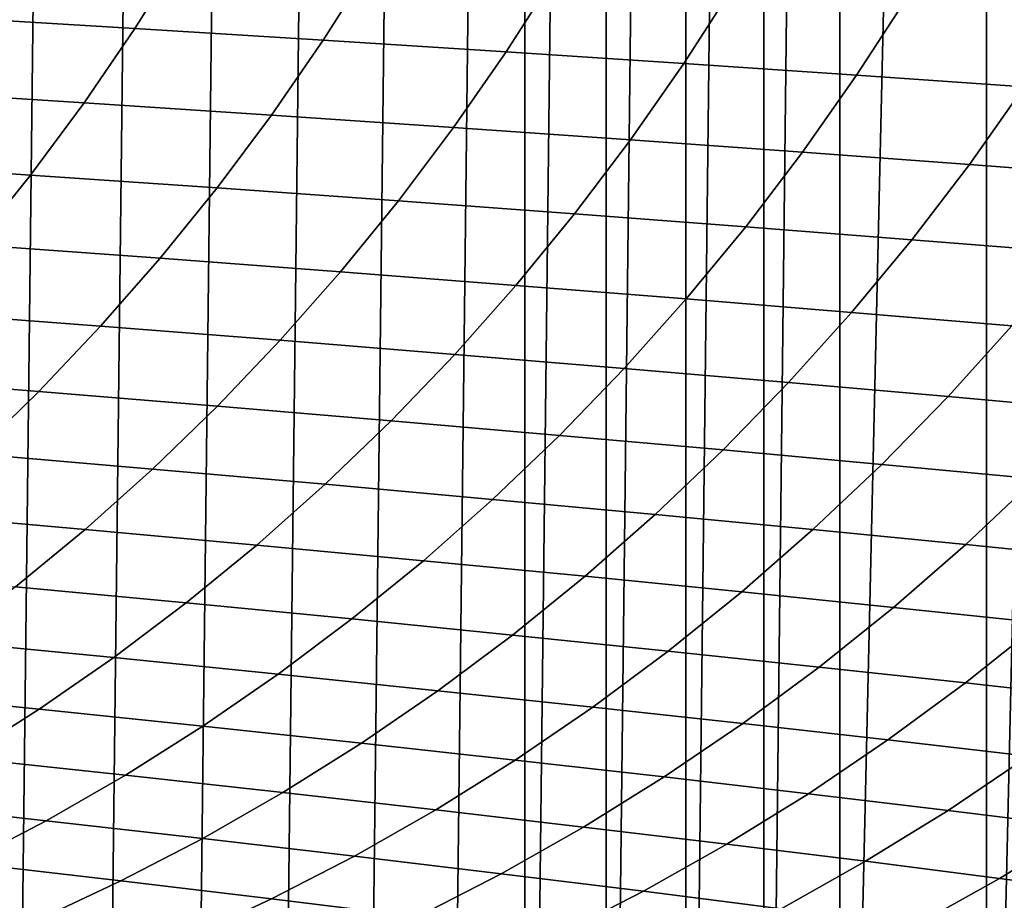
# Model space of a CAD drawing. Header units: metres. Extents: x -240 to 45, y -77 to 27.
# Tile 961 of 1056: x 15.19 to 20.72, y -12.7 to -7.75. Entities that reach past the tile are written whole.
import ezdxf

# ---------------------------------------------------------------- set-up
doc = ezdxf.new("R2010")
doc.units = ezdxf.units.M
doc.layers.add('solid_102011X2', color=7, linetype='CONTINUOUS')

msp = doc.modelspace()

# ---------------------------------------------------------------- linework, layer by layer
at = {"layer": 'solid_102011X2'}
for points in [[(15.603402, 21.91884), (15.093101, -22.261625), (14.574244, -22.593454), (15.092773, 22.261827)], [(16.105583, 21.56492), (15.603707, -21.918644), (15.093101, -22.261625), (15.603402, 21.91884)], [(16.599087, 21.2003), (16.105873, -21.56472), (15.603707, -21.918644), (16.105583, 21.56492)], [(17.083908, 20.824984), (16.599386, -21.200077), (16.105873, -21.56472), (16.599087, 21.2003)], [(17.559605, 20.439386), (17.084232, -20.824722), (16.599386, -21.200077), (17.083908, 20.824984)], [(18.02627, 20.043415), (17.559959, -20.439081), (17.084232, -20.824722), (17.559605, 20.439386)], [(18.02627, 20.043415), (18.026667, -20.043058), (17.559959, -20.439081)], [(18.02627, 20.043415), (18.483433, 19.637545), (18.026667, -20.043058)], [(18.483433, 19.637545), (18.483868, -19.637136), (18.026667, -20.043058)], [(18.483433, 19.637545), (18.931114, 19.221745), (18.483868, -19.637136)], [(18.931114, 19.221745), (18.931587, -19.221283), (18.483868, -19.637136)], [(18.931114, 19.221745), (19.36895, 18.7964), (18.931587, -19.221283)], [(19.36895, 18.7964), (19.369459, -18.795889), (18.931587, -19.221283)], [(19.36895, 18.7964), (19.7966, 18.361864), (19.369459, -18.795889)], [(19.7966, 18.361864), (19.79714, -18.361301), (19.369459, -18.795889)], [(19.7966, 18.361864), (20.620756, 17.465931), (19.79714, -18.361301)], [(20.620756, 17.465931), (20.621334, -17.465282), (19.79714, -18.361301)], [(20.620756, 17.465931), (21.401747, 16.53618), (20.621334, -17.465282)], [(21.401747, 16.53618), (21.402327, -16.535473), (20.621334, -17.465282)], [(15.01448, -7.30738, 318.093079), (14.747713, -7.733895, 317.956848), (15.8347, -7.799677, 315.984924), (16.105751, -7.369534, 316.11853)], [(16.105751, -7.369534, 316.11853), (15.8347, -7.799677, 315.984924), (16.892244, -7.865522, 314.000427), (17.167511, -7.431748, 314.131378)], [(17.167511, -7.431748, 314.131378), (16.892244, -7.865522, 314.000427), (17.920563, -7.931373, 312.004333), (18.199978, -7.493967, 312.132629)], [(18.199978, -7.493967, 312.132629), (17.920563, -7.931373, 312.004333), (18.91987, -7.99717, 309.997742), (19.203365, -7.556135, 310.123322)], [(19.203365, -7.556135, 310.123322), (18.91987, -7.99717, 309.997742), (19.890385, -8.062858, 307.981659), (20.177893, -7.618199, 308.104523)], [(20.177893, -7.618199, 308.104523), (19.890385, -8.062858, 307.981659), (20.832335, -8.128378, 305.957062), (21.123785, -7.680107, 306.077179)], [(14.747713, -7.733895, 317.956848), (14.466029, -8.14847, 317.812988), (15.548491, -8.217778, 315.843872), (15.8347, -7.799677, 315.984924)], [(15.8347, -7.799677, 315.984924), (15.548491, -8.217778, 315.843872), (16.601583, -8.287154, 313.862152), (16.892244, -7.865522, 314.000427)], [(16.892244, -7.865522, 314.000427), (16.601583, -8.287154, 313.862152), (17.625523, -8.356535, 311.868896), (17.920563, -7.931373, 312.004333)], [(17.920563, -7.931373, 312.004333), (17.625523, -8.356535, 311.868896), (18.620523, -8.425859, 309.865143), (18.91987, -7.99717, 309.997742)], [(18.91987, -7.99717, 309.997742), (18.620523, -8.425859, 309.865143), (19.586803, -8.495069, 307.851929), (19.890385, -8.062858, 307.981659)], [(19.890385, -8.062858, 307.981659), (19.586803, -8.495069, 307.851929), (20.524588, -8.564101, 305.830231), (20.832335, -8.128378, 305.957062)], [(20.832335, -8.128378, 305.957062), (20.524588, -8.564101, 305.830231), (21.434227, -8.632932, 303.800629), (21.746067, -8.193707, 303.92453)], [(14.466029, -8.14847, 317.812988), (14.169867, -8.550463, 317.661743), (15.247572, -8.623191, 315.695557), (15.548491, -8.217778, 315.843872)], [(15.548491, -8.217778, 315.843872), (15.247572, -8.623191, 315.695557), (16.295982, -8.695989, 313.716797), (16.601583, -8.287154, 313.862152)], [(16.601583, -8.287154, 313.862152), (16.295982, -8.695989, 313.716797), (17.315317, -8.768793, 311.726501), (17.625523, -8.356535, 311.868896)], [(17.625523, -8.356535, 311.868896), (17.315317, -8.768793, 311.726501), (18.30579, -8.841538, 309.725739), (18.620523, -8.425859, 309.865143)], [(18.620523, -8.425859, 309.865143), (18.30579, -8.841538, 309.725739), (19.267614, -8.914161, 307.715546), (19.586803, -8.495069, 307.851929)], [(19.586803, -8.495069, 307.851929), (19.267614, -8.914161, 307.715546), (20.201021, -8.9866, 305.696899), (20.524588, -8.564101, 305.830231)], [(14.169867, -8.550463, 317.661743), (13.859672, -8.939244, 317.503326), (14.932395, -9.01528, 315.540192), (15.247572, -8.623191, 315.695557)], [(20.524588, -8.564101, 305.830231), (20.201021, -8.9866, 305.696899), (21.106358, -9.058826, 303.670349), (21.434227, -8.632932, 303.800629)], [(15.247572, -8.623191, 315.695557), (14.932395, -9.01528, 315.540192), (15.975904, -9.091389, 313.564545), (16.295982, -8.695989, 313.716797)], [(16.295982, -8.695989, 313.716797), (15.975904, -9.091389, 313.564545), (16.990416, -9.167503, 311.577362), (17.315317, -8.768793, 311.726501)], [(17.315317, -8.768793, 311.726501), (16.990416, -9.167503, 311.577362), (17.976143, -9.243556, 309.579712), (18.30579, -8.841538, 309.725739)], [(18.30579, -8.841538, 309.725739), (17.976143, -9.243556, 309.579712), (18.933304, -9.319482, 307.572662), (19.267614, -8.914161, 307.715546)], [(19.267614, -8.914161, 307.715546), (18.933304, -9.319482, 307.572662), (19.862125, -9.395214, 305.55722), (20.201021, -8.9866, 305.696899)], [(14.932395, -9.01528, 315.540192), (14.603453, -9.393451, 315.378082), (15.641845, -9.472753, 313.40564), (15.975904, -9.091389, 313.564545)], [(20.201021, -8.9866, 305.696899), (19.862125, -9.395214, 305.55722), (20.762953, -9.470725, 303.533905), (21.106358, -9.058826, 303.670349)], [(15.975904, -9.091389, 313.564545), (15.641845, -9.472753, 313.40564), (16.651323, -9.55206, 311.421692), (16.990416, -9.167503, 311.577362)], [(16.990416, -9.167503, 311.577362), (16.651323, -9.55206, 311.421692), (17.632101, -9.631304, 309.427338), (17.976143, -9.243556, 309.579712)], [(17.976143, -9.243556, 309.579712), (17.632101, -9.631304, 309.427338), (18.584393, -9.710415, 307.423584), (18.933304, -9.319482, 307.572662)], [(18.933304, -9.319482, 307.572662), (18.584393, -9.710415, 307.423584), (19.508429, -9.789325, 305.411469), (19.862125, -9.395214, 305.55722)], [(14.603453, -9.393451, 315.378082), (14.26125, -9.757114, 315.209442), (15.29432, -9.839487, 313.240326), (15.641845, -9.472753, 313.40564)], [(19.862125, -9.395214, 305.55722), (19.508429, -9.789325, 305.411469), (20.404552, -9.868003, 303.39151), (20.762953, -9.470725, 303.533905)], [(15.641845, -9.472753, 313.40564), (15.29432, -9.839487, 313.240326), (16.298561, -9.921866, 311.259766), (16.651323, -9.55206, 311.421692)], [(20.762953, -9.470725, 303.533905), (20.404552, -9.868003, 303.39151), (21.273191, -9.94644, 301.364014), (21.636215, -9.546004, 301.503021)], [(16.651323, -9.55206, 311.421692), (16.298561, -9.921866, 311.259766), (17.274189, -10.004178, 309.268829), (17.632101, -9.631304, 309.427338)], [(17.632101, -9.631304, 309.427338), (17.274189, -10.004178, 309.268829), (18.221418, -10.086351, 307.268494), (18.584393, -9.710415, 307.423584)], [(18.584393, -9.710415, 307.423584), (18.221418, -10.086351, 307.268494), (19.140474, -10.168317, 305.259827), (19.508429, -9.789325, 305.411469)], [(14.26125, -9.757114, 315.209442), (13.90631, -10.105703, 315.034515), (14.93386, -10.191019, 313.068909), (15.29432, -9.839487, 313.240326)], [(19.508429, -9.789325, 305.411469), (19.140474, -10.168317, 305.259827), (20.031706, -10.250041, 303.243378), (20.404552, -9.868003, 303.39151)], [(15.29432, -9.839487, 313.240326), (14.93386, -10.191019, 313.068909), (15.932671, -10.276341, 311.091827), (16.298561, -9.921866, 311.259766)], [(20.404552, -9.868003, 303.39151), (20.031706, -10.250041, 303.243378), (20.895536, -10.331514, 301.219421), (21.273191, -9.94644, 301.364014)], [(16.298561, -9.921866, 311.259766), (15.932671, -10.276341, 311.091827), (16.902956, -10.361595, 309.104401), (17.274189, -10.004178, 309.268829)], [(17.274189, -10.004178, 309.268829), (16.902956, -10.361595, 309.104401), (17.844933, -10.446704, 307.107635), (18.221418, -10.086351, 307.268494)], [(18.221418, -10.086351, 307.268494), (17.844933, -10.446704, 307.107635), (18.758825, -10.531598, 305.10257), (19.140474, -10.168317, 305.259827)], [(19.140474, -10.168317, 305.259827), (18.758825, -10.531598, 305.10257), (19.644981, -10.616242, 303.089752), (20.031706, -10.250041, 303.243378)], [(14.93386, -10.191019, 313.068909), (14.561037, -10.526818, 312.891571), (15.554231, -10.614952, 310.918121), (15.932671, -10.276341, 311.091827)], [(15.932671, -10.276341, 311.091827), (15.554231, -10.614952, 310.918121), (16.518991, -10.703015, 308.934326), (16.902956, -10.361595, 309.104401)], [(20.031706, -10.250041, 303.243378), (19.644981, -10.616242, 303.089752), (20.503824, -10.700627, 301.069427), (20.895536, -10.331514, 301.219421)], [(20.895536, -10.331514, 301.219421), (20.503824, -10.700627, 301.069427), (21.335779, -10.784742, 299.041901), (21.732391, -10.412728, 299.188202)], [(16.902956, -10.361595, 309.104401), (16.518991, -10.703015, 308.934326), (17.455534, -10.79093, 306.941254), (17.844933, -10.446704, 307.107635)], [(17.844933, -10.446704, 307.107635), (17.455534, -10.79093, 306.941254), (18.364086, -10.878621, 304.939911), (18.758825, -10.531598, 305.10257)], [(14.561037, -10.526818, 312.891571), (14.176415, -10.846359, 312.708649), (15.163814, -10.937169, 310.738922), (15.554231, -10.614952, 310.918121)], [(18.758825, -10.531598, 305.10257), (18.364086, -10.878621, 304.939911), (19.244993, -10.966054, 302.930817), (19.644981, -10.616242, 303.089752)], [(15.554231, -10.614952, 310.918121), (15.163814, -10.937169, 310.738922), (16.122875, -11.027905, 308.758911), (16.518991, -10.703015, 308.934326)], [(19.644981, -10.616242, 303.089752), (19.244993, -10.966054, 302.930817), (20.098677, -11.05322, 300.914307), (20.503824, -10.700627, 301.069427)], [(16.518991, -10.703015, 308.934326), (16.122875, -11.027905, 308.758911), (17.053814, -11.118489, 306.769623), (17.455534, -10.79093, 306.941254)], [(20.503824, -10.700627, 301.069427), (20.098677, -11.05322, 300.914307), (20.925564, -11.140106, 298.890564), (21.335779, -10.784742, 299.041901)], [(17.455534, -10.79093, 306.941254), (17.053814, -11.118489, 306.769623), (17.956856, -11.208842, 304.772095), (18.364086, -10.878621, 304.939911)], [(18.364086, -10.878621, 304.939911), (17.956856, -11.208842, 304.772095), (18.832346, -11.29893, 302.766876), (19.244993, -10.966054, 302.930817)], [(15.163814, -10.937169, 310.738922), (14.762018, -11.242487, 310.554535), (15.715214, -11.335757, 308.578369), (16.122875, -11.027905, 308.758911)], [(19.244993, -10.966054, 302.930817), (18.832346, -11.29893, 302.766876), (19.68071, -11.388741, 300.754272), (20.098677, -11.05322, 300.914307)], [(16.122875, -11.027905, 308.758911), (15.715214, -11.335757, 308.578369), (16.640385, -11.428869, 306.592987), (17.053814, -11.118489, 306.769623)], [(20.098677, -11.05322, 300.914307), (19.68071, -11.388741, 300.754272), (20.502367, -11.478266, 298.734467), (20.925564, -11.140106, 298.890564)], [(17.053814, -11.118489, 306.769623), (16.640385, -11.428869, 306.592987), (17.537756, -11.521745, 304.599426), (17.956856, -11.208842, 304.772095)], [(20.925564, -11.140106, 298.890564), (20.502367, -11.478266, 298.734467), (21.297741, -11.567492, 296.707764), (21.726072, -11.226706, 296.859924)], [(17.956856, -11.208842, 304.772095), (17.537756, -11.521745, 304.599426), (18.407675, -11.614347, 302.598175), (18.832346, -11.29893, 302.766876)], [(14.762018, -11.242487, 310.554535), (14.349472, -11.530447, 310.365204), (15.296645, -11.626106, 308.393005), (15.715214, -11.335757, 308.578369)], [(15.715214, -11.335757, 308.578369), (15.296645, -11.626106, 308.393005), (16.215895, -11.721603, 306.411652), (16.640385, -11.428869, 306.592987)], [(18.832346, -11.29893, 302.766876), (18.407675, -11.614347, 302.598175), (19.250561, -11.706666, 300.589569), (19.68071, -11.388741, 300.754272)], [(19.68071, -11.388741, 300.754272), (19.250561, -11.706666, 300.589569), (20.066837, -11.798689, 298.573822), (20.502367, -11.478266, 298.734467)], [(16.640385, -11.428869, 306.592987), (16.215895, -11.721603, 306.411652), (17.107445, -11.816858, 304.422119), (17.537756, -11.521745, 304.599426)], [(20.502367, -11.478266, 298.734467), (20.066837, -11.798689, 298.573822), (20.856924, -11.890407, 296.551208), (21.297741, -11.567492, 296.707764)], [(14.349472, -11.530447, 310.365204), (13.926814, -11.800598, 310.171204), (14.867818, -11.898499, 308.203125), (15.296645, -11.626106, 308.393005)], [(17.537756, -11.521745, 304.599426), (17.107445, -11.816858, 304.422119), (17.97164, -11.911833, 302.424988), (18.407675, -11.614347, 302.598175)], [(18.407675, -11.614347, 302.598175), (17.97164, -11.911833, 302.424988), (18.808903, -12.006516, 300.420471), (19.250561, -11.706666, 300.589569)], [(15.296645, -11.626106, 308.393005), (14.867818, -11.898499, 308.203125), (15.781, -11.996234, 306.225861), (16.215895, -11.721603, 306.411652)], [(16.215895, -11.721603, 306.411652), (15.781, -11.996234, 306.225861), (16.666584, -12.09372, 304.240479), (17.107445, -11.816858, 304.422119)], [(19.250561, -11.706666, 300.589569), (18.808903, -12.006516, 300.420471), (19.619656, -12.100897, 298.408875), (20.066837, -11.798689, 298.573822)], [(17.107445, -11.816858, 304.422119), (16.666584, -12.09372, 304.240479), (17.52492, -12.190921, 302.247528), (17.97164, -11.911833, 302.424988)], [(20.066837, -11.798689, 298.573822), (19.619656, -12.100897, 298.408875), (20.404316, -12.194963, 296.390442), (20.856924, -11.890407, 296.551208)], [(20.856924, -11.890407, 296.551208), (20.404316, -12.194963, 296.390442), (21.163309, -12.288706, 294.365417), (21.621246, -11.981809, 294.521973)], [(14.867818, -11.898499, 308.203125), (14.429386, -12.152507, 308.008972), (15.336365, -12.252329, 306.035919), (15.781, -11.996234, 306.225861)], [(17.97164, -11.911833, 302.424988), (17.52492, -12.190921, 302.247528), (18.356421, -12.287822, 300.247253), (18.808903, -12.006516, 300.420471)], [(15.781, -11.996234, 306.225861), (15.336365, -12.252329, 306.035919), (16.215853, -12.351896, 304.054779), (16.666584, -12.09372, 304.240479)], [(18.808903, -12.006516, 300.420471), (18.356421, -12.287822, 300.247253), (19.161512, -12.384414, 298.239899), (19.619656, -12.100897, 298.408875)], [(16.666584, -12.09372, 304.240479), (16.215853, -12.351896, 304.054779), (17.068193, -12.451172, 302.066101), (17.52492, -12.190921, 302.247528)], [(19.619656, -12.100897, 298.408875), (19.161512, -12.384414, 298.239899), (19.940615, -12.480684, 296.225739), (20.404316, -12.194963, 296.390442)], [(14.429386, -12.152507, 308.008972), (13.982031, -12.387751, 307.810883), (14.882681, -12.489506, 305.842102), (15.336365, -12.252329, 306.035919)], [(17.52492, -12.190921, 302.247528), (17.068193, -12.451172, 302.066101), (17.893805, -12.550141, 300.07016), (18.356421, -12.287822, 300.247253)], [(20.404316, -12.194963, 296.390442), (19.940615, -12.480684, 296.225739), (20.694145, -12.576623, 294.205017), (21.163309, -12.288706, 294.365417)], [(15.336365, -12.252329, 306.035919), (14.882681, -12.489506, 305.842102), (15.755946, -12.591002, 303.865295), (16.215853, -12.351896, 304.054779)], [(18.356421, -12.287822, 300.247253), (17.893805, -12.550141, 300.07016), (18.69311, -12.648795, 298.067139), (19.161512, -12.384414, 298.239899)], [(21.163309, -12.288706, 294.365417), (20.694145, -12.576623, 294.205017), (21.422529, -12.672218, 292.177948), (21.897053, -12.382113, 292.334045)], [(16.215853, -12.351896, 304.054779), (15.755946, -12.591002, 303.865295), (16.602171, -12.692199, 301.881012), (17.068193, -12.451172, 302.066101)], [(19.161512, -12.384414, 298.239899), (18.69311, -12.648795, 298.067139), (19.466528, -12.747121, 296.057373), (19.940615, -12.480684, 296.225739)], [(17.068193, -12.451172, 302.066101), (16.602171, -12.692199, 301.881012), (17.421776, -12.793084, 299.889435), (17.893805, -12.550141, 300.07016)], [(14.882681, -12.489506, 305.842102), (14.420647, -12.70739, 305.644745), (15.287576, -12.810657, 303.672363), (15.755946, -12.591002, 303.865295)], [(19.940615, -12.480684, 296.225739), (19.466528, -12.747121, 296.057373), (20.214476, -12.845108, 294.041046), (20.694145, -12.576623, 294.205017)], [(17.893805, -12.550141, 300.07016), (17.421776, -12.793084, 299.889435), (18.215176, -12.893647, 297.8909), (18.69311, -12.648795, 298.067139)], [(15.755946, -12.591002, 303.865295), (15.287576, -12.810657, 303.672363), (16.127573, -12.913619, 301.692505), (16.602171, -12.692199, 301.881012)], [(20.694145, -12.576623, 294.205017), (20.214476, -12.845108, 294.041046), (20.937378, -12.942743, 292.018402), (21.422529, -12.672218, 292.177948)], [(18.69311, -12.648795, 298.067139), (18.215176, -12.893647, 297.8909), (18.982794, -12.993876, 295.885559), (19.466528, -12.747121, 296.057373)], [(16.602171, -12.692199, 301.881012), (16.127573, -12.913619, 301.692505), (16.941057, -13.016265, 299.705444), (17.421776, -12.793084, 299.889435)]]:
    msp.add_3dface(points, dxfattribs=at)

doc.saveas('drawing.dxf')
